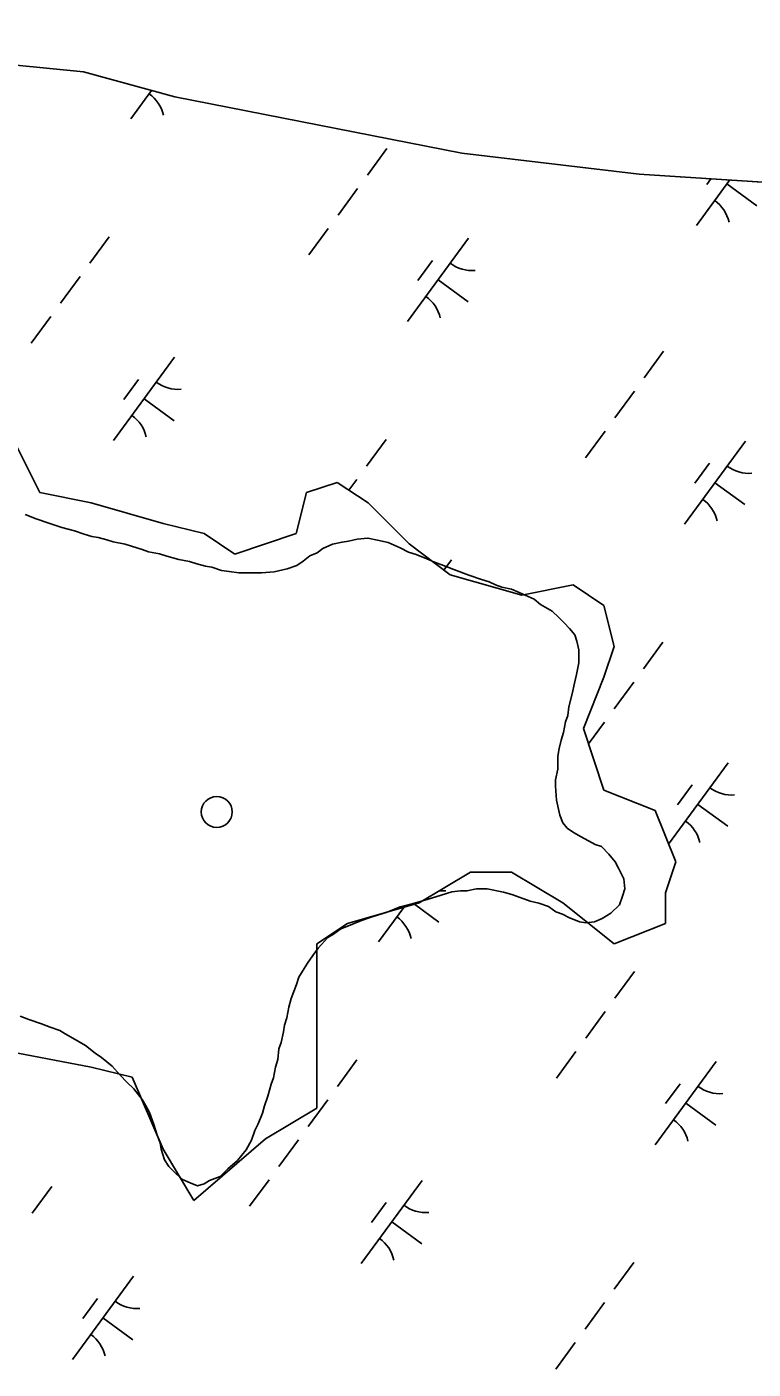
# Model space of a CAD drawing. Extents: x 3905714 to 3926767, y 183354 to 205755.
# Drawn here: x 3914202 to 3914554, y 194333 to 194983 of the extents above; entities that cross this region are included whole.
import ezdxf

# ---------------------------------------------------------------- set-up
doc = ezdxf.new("R2010")
doc.units = 0
for name, color, linetype in [('V-DOMW-TANK', 7, 'Continuous'), ('V-TOPO-SHOR', 7, 'Continuous'), ('V-WETL-SWMP', 7, 'Continuous')]:
    doc.layers.add(name, color=color, linetype=linetype)

msp = doc.modelspace()

# ---------------------------------------------------------------- linework, layer by layer
at = {"layer": 'V-DOMW-TANK'}
msp.add_circle((3914294.04, 194602.86), 7.5, dxfattribs=at)
at = {"layer": 'V-TOPO-SHOR'}
for points in [[(3914638.26, 194902.94), (3914498.84, 194912.11), (3914412.77, 194922.22), (3914273.79, 194949.44), (3914229.45, 194961.62), (3914195.21, 194965.07), (3914167.94, 194971.31), (3914144.31, 194978.05), (3914121.73, 194983.45), (3914112.85, 194982.92), (3914106.56, 194979.29), (3914101.84, 194975.67), (3914096.6, 194974.13), (3914086.69, 194975.76), (3914076.26, 194978.95), (3914052.77, 194982.12), (3914038.55, 194981.33)], [(3914466.35, 194660.08), (3914467.42, 194665.29), (3914468.48, 194669.45), (3914469.56, 194675.17), (3914469.6, 194681.42), (3914468.58, 194685.59), (3914467.56, 194688.72), (3914464.97, 194691.86), (3914462.38, 194694.48), (3914459.79, 194697.1), (3914456.68, 194700.25), (3914450.97, 194703.4), (3914447.86, 194706.02), (3914440.59, 194709.19), (3914436.95, 194710.78), (3914432.27, 194711.85), (3914429.16, 194712.91), (3914426.04, 194714.49), (3914422.4, 194715.55), (3914416.16, 194717.67), (3914408.89, 194720.32), (3914405.25, 194721.9), (3914399.53, 194724.02), (3914395.9, 194725.6), (3914390.7, 194727.71), (3914387.06, 194728.78), (3914382.91, 194730.88), (3914377.19, 194733.52), (3914371.99, 194734.6), (3914367.31, 194735.66), (3914362.1, 194735.17), (3914357.93, 194734.16), (3914354.8, 194733.65), (3914350.11, 194732.64), (3914345.41, 194730.58), (3914342.79, 194728.51), (3914339.14, 194726.97), (3914336, 194724.39), (3914332.86, 194722.32), (3914328.16, 194720.79), (3914321.9, 194719.26), (3914315.65, 194718.78), (3914312.52, 194718.8), (3914307.84, 194718.82), (3914304.71, 194718.84), (3914300.03, 194719.39), (3914296.39, 194719.93), (3914291.71, 194721.52), (3914288.59, 194722.06), (3914284.43, 194723.13), (3914280.79, 194724.19), (3914275.59, 194725.26), (3914269.87, 194726.86), (3914266.23, 194727.92), (3914261.02, 194728.99), (3914257.91, 194730.05), (3914252.71, 194731.65), (3914249.59, 194732.71), (3914243.86, 194733.78), (3914240.75, 194734.84), (3914236.59, 194735.91), (3914233.46, 194736.45), (3914229.83, 194737.51), (3914225.15, 194739.1), (3914218.91, 194740.7), (3914212.67, 194742.82), (3914206.43, 194744.94), (3914201.23, 194747.05)], [(3914250.66, 194471.77), (3914253.77, 194468.62), (3914257.91, 194463.39), (3914259.45, 194460.78), (3914261.52, 194457.12), (3914263.57, 194451.38), (3914265.1, 194446.17), (3914266.64, 194442.51), (3914267.14, 194439.38), (3914268.67, 194434.17), (3914270.74, 194431.03), (3914274.36, 194427.36), (3914277.47, 194424.74), (3914281.11, 194423.15), (3914284.74, 194421.57), (3914287.88, 194422.59), (3914290.49, 194424.14), (3914295.71, 194426.2), (3914299.38, 194429.82), (3914304.09, 194433.96), (3914308.28, 194439.14), (3914310.92, 194443.81), (3914312.5, 194448.49), (3914314.09, 194451.61), (3914316.2, 194456.8), (3914317.26, 194460.44), (3914318.85, 194465.12), (3914320.45, 194470.84), (3914321.51, 194473.96), (3914322.58, 194479.16), (3914323.64, 194482.8), (3914324.2, 194488.01), (3914325.26, 194491.12), (3914326.33, 194496.33), (3914326.87, 194499.45), (3914327.93, 194503.09), (3914329, 194508.29), (3914330.07, 194512.45), (3914332.71, 194519.21), (3914333.77, 194522.84), (3914336.4, 194526.99), (3914337.98, 194529.59), (3914340.61, 194533.22), (3914343.23, 194536.85), (3914347.95, 194542.03), (3914350.56, 194543.58), (3914354.22, 194546.16), (3914357.88, 194547.7), (3914364.14, 194550.27), (3914368.84, 194551.8), (3914371.97, 194552.83), (3914376.67, 194554.36), (3914382.93, 194556.93), (3914389.19, 194558.46), (3914395.97, 194560.5), (3914402.75, 194562.54), (3914407.97, 194564.07), (3914412.14, 194564.57), (3914415.27, 194564.55), (3914419.96, 194565.57), (3914425.17, 194565.54), (3914432.97, 194563.93), (3914437.13, 194562.86), (3914442.85, 194560.75), (3914445.96, 194559.68), (3914450.13, 194558.62), (3914454.8, 194557.03), (3914458.43, 194554.41), (3914461.55, 194553.35), (3914464.67, 194551.76), (3914469.86, 194549.65), (3914472.99, 194549.11), (3914477.16, 194549.61), (3914480.81, 194551.15), (3914484.99, 194553.73), (3914489.18, 194557.87), (3914490.77, 194562.03), (3914491.83, 194565.67), (3914491.34, 194570.36), (3914488.77, 194575.58), (3914487.22, 194578.71), (3914484.12, 194582.38), (3914480.49, 194586.05), (3914477.38, 194587.11), (3914470.63, 194590.79), (3914466.99, 194592.9), (3914463.88, 194595), (3914461.81, 194597.61), (3914460.27, 194601.27), (3914458.75, 194608.57), (3914458.27, 194615.34), (3914458.29, 194618.47), (3914459.36, 194623.67), (3914459.4, 194629.92), (3914459.94, 194633.56), (3914461, 194637.72), (3914462.07, 194641.36), (3914463.14, 194646.56), (3914464.2, 194649.68), (3914464.75, 194653.84), (3914466.35, 194660.08)], [(3914198.77, 194503.84), (3914202.93, 194502.26), (3914209.17, 194500.14), (3914213.32, 194498.55), (3914218, 194496.96), (3914220.6, 194495.38), (3914224.23, 194493.28), (3914230.46, 194489.6), (3914235.12, 194485.92), (3914238.23, 194483.82), (3914240.83, 194481.72), (3914243.42, 194479.62), (3914247.04, 194475.44), (3914250.66, 194471.77)]]:
    msp.add_lwpolyline(points, dxfattribs=at)
at = {"layer": 'V-WETL-SWMP'}
for p, q in [((3914195.21, 194965.07), (3914229.45, 194961.62)), ((3914229.45, 194961.62), (3914273.79, 194949.44)), ((3914262.4, 194952.57), (3914252.39, 194938.91)), ((3914273.79, 194949.44), (3914412.77, 194922.22)), ((3914376.48, 194924.49), (3914367.03, 194911.59)), ((3914412.77, 194922.22), (3914498.84, 194912.11)), ((3914472.67, 194915.19), (3914472.44, 194914.88)), ((3914498.84, 194912.11), (3914638.25, 194902.94)), ((3914533.6, 194909.83), (3914531.53, 194907.01)), ((3914362.3, 194905.13), (3914352.84, 194892.23)), ((3914542.72, 194909.23), (3914526.53, 194887.12)), ((3914541.3, 194907.29), (3914555.82, 194896.65)), ((3914348.11, 194885.77), (3914338.66, 194872.87)), ((3914241.95, 194881.73), (3914232.5, 194868.83)), ((3914416.12, 194880.94), (3914386.57, 194840.61)), ((3914398.67, 194870.17), (3914391.58, 194860.49)), ((3914227.77, 194862.37), (3914218.31, 194849.47)), ((3914401.35, 194860.77), (3914415.87, 194850.14)), ((3914213.58, 194843.01), (3914204.13, 194830.11)), ((3914510.66, 194826.19), (3914501.21, 194813.28)), ((3914273.58, 194823.32), (3914244.03, 194782.99)), ((3914256.13, 194812.56), (3914249.04, 194802.88)), ((3914496.48, 194806.83), (3914487.02, 194793.92)), ((3914258.81, 194803.16), (3914273.33, 194792.52)), ((3914208.36, 194757.65), (3914193.45, 194787.49)), ((3914482.29, 194787.47), (3914472.84, 194774.56)), ((3914376.13, 194783.43), (3914366.68, 194770.52)), ((3914550.3, 194782.63), (3914520.75, 194742.3)), ((3914532.85, 194771.87), (3914525.76, 194762.19)), ((3914352.48, 194762.63), (3914337.57, 194757.65)), ((3914367.39, 194752.68), (3914352.48, 194762.63)), ((3914361.95, 194764.07), (3914358.13, 194758.86)), ((3914535.53, 194762.47), (3914550.05, 194751.83)), ((3914233.21, 194752.68), (3914208.36, 194757.65)), ((3914337.57, 194757.65), (3914332.6, 194737.77)), ((3914267.99, 194742.74), (3914233.21, 194752.68)), ((3914387.26, 194732.79), (3914367.39, 194752.68)), ((3914287.87, 194737.77), (3914267.99, 194742.74)), ((3914302.78, 194727.82), (3914287.87, 194737.77)), ((3914332.6, 194737.77), (3914302.78, 194727.82)), ((3914407.14, 194717.88), (3914387.26, 194732.79)), ((3914407.76, 194725.02), (3914404.17, 194720.11)), ((3914441.93, 194707.93), (3914407.14, 194717.88)), ((3914466.78, 194712.9), (3914441.93, 194707.93)), ((3914481.69, 194702.96), (3914466.78, 194712.9)), ((3914486.66, 194683.07), (3914481.69, 194702.96)), ((3914481.69, 194668.15), (3914486.66, 194683.07)), ((3914510.31, 194685.12), (3914500.86, 194672.21)), ((3914471.75, 194643.29), (3914481.69, 194668.15)), ((3914496.13, 194665.76), (3914486.67, 194652.85)), ((3914481.69, 194613.46), (3914471.75, 194643.29)), ((3914481.94, 194646.4), (3914474.22, 194635.86)), ((3914541.94, 194626.71), (3914513.03, 194587.26)), ((3914506.54, 194603.51), (3914481.69, 194613.46)), ((3914524.49, 194615.95), (3914517.4, 194606.27)), ((3914516.48, 194578.65), (3914506.54, 194603.51)), ((3914527.17, 194606.55), (3914541.69, 194595.91)), ((3914511.5, 194563.73), (3914516.48, 194578.65)), ((3914392.23, 194558.76), (3914417.08, 194573.68)), ((3914417.08, 194573.68), (3914436.96, 194573.68)), ((3914436.96, 194573.68), (3914461.81, 194558.76)), ((3914357.45, 194548.82), (3914392.23, 194558.76)), ((3914389.87, 194558.09), (3914401.73, 194549.39)), ((3914461.81, 194558.76), (3914486.66, 194538.87)), ((3914511.5, 194548.82), (3914511.5, 194563.73)), ((3914384.71, 194556.61), (3914372.44, 194539.86)), ((3914342.54, 194538.87), (3914357.45, 194548.82)), ((3914486.66, 194538.87), (3914511.5, 194548.82)), ((3914342.54, 194518.98), (3914342.54, 194538.87)), ((3914496.53, 194525.44), (3914487.07, 194512.54)), ((3914342.54, 194494.12), (3914342.54, 194518.98)), ((3914482.34, 194506.08), (3914472.89, 194493.18)), ((3914153.69, 194494.12), (3914233.21, 194479.21)), ((3914342.54, 194479.21), (3914342.54, 194494.12)), ((3914468.16, 194486.72), (3914458.7, 194473.82)), ((3914362, 194482.68), (3914352.54, 194469.78)), ((3914536.17, 194481.89), (3914506.62, 194441.56)), ((3914233.21, 194479.21), (3914253.08, 194474.23)), ((3914253.08, 194474.23), (3914267.99, 194439.43)), ((3914342.54, 194459.32), (3914342.54, 194479.21)), ((3914518.71, 194471.13), (3914511.62, 194461.45)), ((3914347.81, 194463.32), (3914338.36, 194450.42)), ((3914521.39, 194461.73), (3914535.91, 194451.09)), ((3914317.69, 194444.4), (3914342.54, 194459.32)), ((3914282.9, 194414.57), (3914317.69, 194444.4)), ((3914333.63, 194443.96), (3914324.17, 194431.06)), ((3914267.99, 194439.43), (3914282.9, 194414.57)), ((3914214.03, 194421.31), (3914204.58, 194408.41)), ((3914319.44, 194424.6), (3914309.99, 194411.7)), ((3914393.63, 194424.28), (3914364.08, 194383.94)), ((3914376.18, 194413.51), (3914369.08, 194403.83)), ((3914378.85, 194404.11), (3914393.37, 194393.47)), ((3914496.18, 194384.38), (3914486.72, 194371.47)), ((3914253.67, 194377.76), (3914224.12, 194337.43)), ((3914236.22, 194366.99), (3914229.13, 194357.31)), ((3914481.99, 194365.02), (3914472.54, 194352.11)), ((3914238.9, 194357.59), (3914253.42, 194346.96)), ((3914467.81, 194345.66), (3914458.35, 194332.75))]:
    msp.add_line(p, q, dxfattribs=at)
for centre, start, end in [((3914251.04, 194936.66), 12.99998, 54.54364), ((3914525.17, 194884.87), 12.99998, 54.54364), ((3914417.86, 194882.92), 232.99998, 274.54364), ((3914385.22, 194838.35), 12.99998, 54.54364), ((3914275.32, 194825.3), 232.99998, 274.54364), ((3914242.68, 194780.74), 12.99998, 54.54364), ((3914552.04, 194784.61), 232.99998, 274.54364), ((3914519.39, 194740.05), 12.99998, 54.54364), ((3914543.68, 194628.69), 232.99998, 274.54364), ((3914511.03, 194584.12), 12.99998, 54.54364), ((3914403.73, 194582.17), 264.41334, 274.54364), ((3914371.08, 194537.61), 12.99998, 54.54364), ((3914537.91, 194483.87), 232.99998, 274.54364), ((3914505.26, 194439.3), 12.99998, 54.54364), ((3914395.37, 194426.25), 232.99998, 274.54364), ((3914362.72, 194381.69), 12.99998, 54.54364), ((3914255.41, 194379.74), 232.99998, 274.54364), ((3914222.77, 194335.17), 12.99998, 54.54364)]:
    msp.add_arc(centre, 17.62, start, end, dxfattribs=at)

doc.saveas('drawing.dxf')
